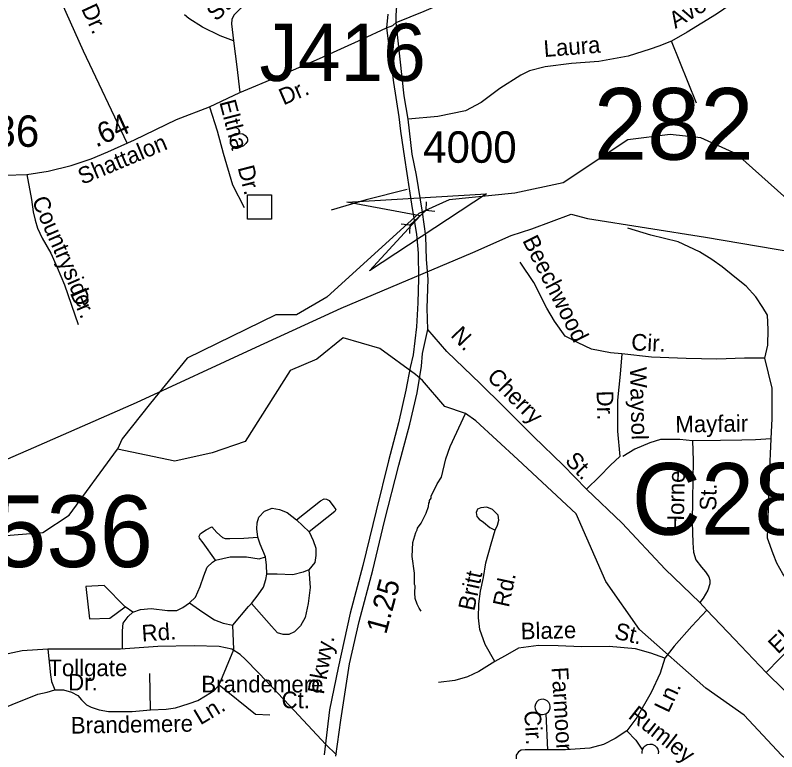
# Model space of a CAD drawing. Extents: x 1547597 to 1699558, y 810033 to 920809.
# Drawn here: x 1620780 to 1625137, y 879496 to 883710 of the extents above; entities that cross this region are included whole.
import ezdxf

# ---------------------------------------------------------------- set-up
doc = ezdxf.new("R2010")
doc.units = 0
for name, color, linetype in [('Exist Hydrographic Creek Single Shore', 7, 'Continuous'), ('Exist Hydrographic Misc Water Feature', 7, 'Continuous'), ('Exist Road Non-System Structure Non-Sys Other CELL', 7, 'Continuous'), ('Exist Road Non-System Structure Non-Sys Other Number Label', 7, 'Continuous'), ('Exist Road Non-System Type 51', 7, 'Continuous'), ('Exist Road Non-System Type 51 Label', 7, 'Continuous'), ('Exist Road Secondary Mileage Hundredths English Label', 7, 'Continuous'), ('Exist Road Secondary Structure Culvert Attributed CELL', 7, 'Continuous'), ('Exist Road Secondary Structure Culvert CELL', 7, 'Continuous'), ('Exist Road Secondary Structure Culvert Number Label', 7, 'Continuous'), ('Exist Road Secondary Structure Standard Bridge Number Label', 7, 'Continuous'), ('Exist Road Secondary Type 51 Attributed', 7, 'Continuous'), ('Exist Road Secondary Type 51 Divided Attributed', 7, 'Continuous'), ('Exist Road Secondary Type 51 Label', 7, 'Continuous'), ('Exist Road Secondary Type 51 Number Label', 7, 'Continuous'), ('Exist Utilities Electrical Transmission Line', 7, 'Continuous')]:
    doc.layers.add(name, color=color, linetype=linetype)

msp = doc.modelspace()

# ---------------------------------------------------------------- linework, layer by layer
at = {"layer": 'Exist Hydrographic Creek Single Shore'}
for points in [[(1625230.8, 882626.6), (1624908.8, 882915.5), (1624701.8, 883008.3), (1624526.8, 883028.3), (1624284.8, 882997.1), (1623914.8, 882751.9), (1623638.8, 882691.8), (1623262.8, 882653.5), (1623088.8, 882575), (1622562, 882096.8), (1622389.5, 881995.2), (1622271.2, 881995.2), (1621764.1, 881748.2), (1621554.5, 881491), (1621391.2, 881285.5), (1621365.1, 881227.1)], [(1623989.8, 880856.4), (1623655.1, 881167.8), (1623415.8, 881389.9), (1623354.9, 881430.5), (1623236.6, 881471.1), (1623109.7, 881619.6), (1623069.1, 881653.5), (1622866.3, 881802.4), (1622656.6, 881863.3), (1622504.5, 881741.4), (1622352.4, 881677.1), (1622095.4, 881271.1), (1621906.1, 881206.8), (1621693.1, 881159.4), (1621365.1, 881227.1)], [(1619155, 881155.1), (1619456.6, 881190.4), (1619754.4, 881049.2), (1620107, 880841.4), (1620678.8, 880729.8), (1620936.8, 880750.7), (1621088.8, 880849.4), (1621365.1, 881227.1)], [(1626113.9, 877596), (1626107.8, 877763.5), (1625969.8, 878042), (1625923.8, 878292.4), (1625929.8, 878748.7), (1625789.8, 878918.9), (1625163.9, 879476.6), (1624950, 879704.2), (1624730.2, 879859.9), (1624351.5, 880194.9), (1624158.8, 880469), (1623989.8, 880856.4)]]:
    msp.add_lwpolyline(points, dxfattribs=at)
at = {"layer": 'Exist Hydrographic Misc Water Feature'}
for points in [[(1622017.5, 883017.7), (1622026.1, 883027.5), (1622041.1, 883032.5), (1622062.8, 883034.2), (1622081.7, 883030.9), (1622095.3, 883022), (1622106.6, 883009.4), (1622109.4, 882999.9), (1622108.4, 882988.9), (1622099.9, 882976.3), (1622084.7, 882963.6), (1622064.7, 882952.8), (1622048.7, 882947), (1622038.2, 882948.3), (1622025.5, 882954.8), (1622016.6, 882963.6), (1622011.6, 882976.9), (1622011, 882996.5), (1622013.8, 883007.5), (1622017.5, 883017.7)], [(1623102.4, 880300.7), (1623090.7, 880316.9), (1623079.1, 880341.1), (1623067.6, 880373.3), (1623066.1, 880405.3), (1623068.7, 880445.3), (1623064.9, 880453.3), (1623063.9, 880517.3), (1623051.4, 880613.5), (1623054.7, 880693.5), (1623071.6, 880751.2), (1623079.8, 880765), (1623082, 880775), (1623102.5, 880804.6), (1623131.4, 880860.2), (1623144, 880900), (1623146.3, 880917.9), (1623150.4, 880923.8), (1623150.6, 880933.8), (1623158.8, 880947.6), (1623158.9, 880957.7), (1623194, 881029), (1623218.6, 881066.7), (1623242.3, 881172.3), (1623267.4, 881241.8), (1623354.9, 881430.5)]]:
    msp.add_lwpolyline(points, dxfattribs=at)
at = {"layer": 'Exist Road Non-System Structure Non-Sys Other CELL'}
msp.add_lwpolyline([(1622107.7, 882681.8), (1622246.7, 882681.8), (1622246.7, 882542.7), (1622107.7, 882542.7)], close=True, dxfattribs=at)
at = {"layer": 'Exist Road Non-System Type 51'}
for p, q in [((1624676.5, 883207), (1624533.9, 883561.4)), ((1624736.4, 880305.1), (1624696.1, 880349.2)), ((1623815.4, 879713), (1623824.1, 879507.4)), ((1622616.9, 879478.6), (1622555.5, 879539.5))]:
    msp.add_line(p, q, dxfattribs=at)
for points in [[(1621420.9, 882978.7), (1621169.3, 883504.3), (1620946.9, 884003.8), (1620900.8, 884117.2), (1620875.6, 884205.3), (1620867.2, 884280.9), (1620867.2, 884364.8), (1620884, 884469.8), (1620934.3, 884570.5), (1620993.1, 884650.3), (1621064.4, 884713.2), (1621160.9, 884755.2), (1621286.7, 884801.4), (1621853.1, 884960.9)], [(1625210.6, 884123), (1625191.9, 884063.4), (1625163.4, 884005.7), (1625116.6, 883940.2), (1624792.3, 883716.1), (1624623.3, 883614), (1624533.9, 883561.4)], [(1622366.4, 884037.9), (1622285.5, 883954.9), (1622142, 883818.5), (1622059.2, 883739.4), (1622030.8, 883709.7), (1622019.1, 883686), (1622016.3, 883660), (1622029.2, 883563.9)], [(1622029.2, 883563.9), (1621951.5, 883592.7), (1621850.3, 883641.8), (1621772.8, 883690.8), (1621747.3, 883712.5)], [(1622029.2, 883563.9), (1622048, 883414.1), (1622065.5, 883267.8)], [(1624533.9, 883561.4), (1624462.7, 883533), (1624412.4, 883516.5), (1624285.9, 883475.8), (1624117.8, 883445.8), (1623961.7, 883433.6), (1623811.6, 883415.2), (1623721.5, 883392.2), (1623672.5, 883366.4), (1623552.3, 883290.2), (1623445.5, 883211.5), (1623355, 883162.5), (1623196.9, 883130.3), (1623027.4, 883114.9)], [(1621891.7, 883186.1), (1621934.1, 883049.2), (1621969.5, 882920.3), (1622023.5, 882739.7), (1622089.7, 882609.1)], [(1620846.8, 882799.1), (1620873.6, 882655.9), (1620882.5, 882584.3), (1620893.7, 882537.3), (1620907.1, 882492.6), (1620934, 882434.4), (1620983.1, 882349.4), (1621018.9, 882266.6), (1621061.4, 882168.2), (1621139.7, 881940)], [(1623021.4, 882712.2), (1622787.7, 882653.1), (1622587.3, 882595.6)], [(1625069, 881748.8), (1625084.6, 881821.6), (1625087.2, 881912.6), (1625083.1, 881993.2), (1625057.6, 882037.5), (1625017.2, 882099.3), (1624962.4, 882159.8), (1624897.6, 882211.2), (1624824.9, 882271), (1624765.1, 882312.6), (1624694.9, 882356.9), (1624573.2, 882414.4), (1624415.7, 882452.2), (1624284.2, 882492.1)], [(1624250.3, 881772.5), (1624185.3, 881777.7), (1624077, 881800.1), (1623999.4, 881835.1), (1623926.4, 881874.4), (1623865.5, 881959), (1623820.2, 882033.6), (1623745.9, 882180.4), (1623669.2, 882297.2)], [(1624048.5, 880998.8), (1623914.2, 881135.1), (1623744.2, 881298.7), (1623572.2, 881472.5), (1623440.9, 881600.5), (1623249.1, 881786.7), (1623139.5, 881912.6)], [(1624250.3, 881772.5), (1624240.4, 881656), (1624224.8, 881507.8), (1624224.8, 881330.9), (1624238.3, 881184.8)], [(1625069, 881748.8), (1624952, 881748.8), (1624793, 881742.8), (1624618.9, 881745), (1624419.2, 881754.2), (1624250.3, 881772.5)], [(1625105.1, 881287.1), (1625110.5, 881403), (1625110.4, 881576.9), (1625069, 881748.8)], [(1625105.1, 881287.1), (1625015.2, 881280.1), (1624937.1, 881279.1), (1624815.2, 881276.4), (1624655.2, 881274.2)], [(1625402.7, 880269.4), (1625357.9, 880308.7), (1625243.3, 880415.8), (1625170.5, 880514.7), (1625137.3, 880575), (1625115.8, 880627.3), (1625084.4, 880717.6), (1625088.2, 880832.3), (1625094.9, 881072.3), (1625105.1, 881287.1)], [(1624655.2, 881274.2), (1624581.4, 881283.1), (1624471.5, 881282.3), (1624411.3, 881263.2), (1624324.9, 881228.1), (1624256.6, 881184.8)], [(1624655.2, 881274.2), (1624658.2, 881162.3), (1624653.7, 880940.4), (1624652.2, 880810.4), (1624656.8, 880690.4), (1624660.3, 880638.3), (1624673.8, 880594.2), (1624705.2, 880552), (1624728.9, 880525.7), (1624748.7, 880497.5), (1624753.1, 880478.2), (1624754.1, 880457.3), (1624742.2, 880421.1), (1624715.2, 880373.9), (1624696.1, 880349.2)], [(1624238.3, 881184.8), (1624185.7, 881135.7), (1624123.3, 881069.8), (1624048.5, 880998.8)], [(1624696.1, 880349.2), (1624498.5, 880541.2), (1624251.5, 880804), (1624048.5, 880998.8)], [(1622388.7, 880823.3), (1622525.8, 880931.3), (1622546.2, 880943), (1622560.8, 880940.1), (1622575.4, 880934.2), (1622601.6, 880896.3), (1622613.3, 880881.7), (1622607.5, 880870), (1622461.6, 880753.3)], [(1623524.8, 880763.5), (1623539, 880793.2), (1623547.4, 880821), (1623541.8, 880849.2), (1623510, 880881.6), (1623478.3, 880895.9), (1623444.2, 880892.4), (1623424.2, 880884.6), (1623416, 880864.5), (1623419.8, 880842.6), (1623433.4, 880826.4), (1623459.3, 880810.2), (1623494.9, 880779.7), (1623524.8, 880763.5)], [(1622024.2, 880219.3), (1622114.6, 880327.3), (1622132.1, 880344.8), (1622170, 880394.4), (1622199.2, 880438.2), (1622213.8, 880481.9), (1622219.6, 880511.1), (1622216.7, 880563.6), (1622210.8, 880610.3), (1622181.7, 880683.3), (1622167.1, 880724.1), (1622161.3, 880770.8), (1622164.2, 880805.8), (1622172.9, 880837.9), (1622205, 880872.9), (1622248.7, 880890.5), (1622292.5, 880881.7), (1622336.2, 880864.2), (1622388.7, 880823.3), (1622461.6, 880753.3), (1622485, 880703.7), (1622499.5, 880659.9), (1622499.5, 880619.1), (1622493.7, 880578.2), (1622458.7, 880537.4), (1622426.6, 880522.8), (1622368.3, 880508.2), (1622277.9, 880511.1), (1622219.6, 880511.1)], [(1621925, 880592.8), (1621855.1, 880692), (1621834.6, 880718.3), (1621831.7, 880730), (1621840.5, 880744.6), (1621872.6, 880765), (1621904.6, 880782.5), (1621933.8, 880750.4), (1621965.9, 880721.2), (1621980.5, 880715.4), (1622006.7, 880715.4), (1622088.4, 880718.3), (1622167.1, 880724.1)], [(1623522.9, 880011.7), (1623469.2, 880109.6), (1623438.5, 880196), (1623430.8, 880261.3), (1623432.7, 880341.9), (1623441.9, 880414.4), (1623458.7, 880492.3), (1623472.7, 880577.3), (1623501.9, 880685), (1623524.8, 880763.5)], [(1621394.3, 880083.4), (1621394.3, 880187.2), (1621397.2, 880231), (1621426.4, 880268.9), (1621452.6, 880295.2), (1621496.4, 880309.8), (1621557.6, 880315.6), (1621650.9, 880303.9), (1621703.4, 880303.9), (1621738.4, 880321.4), (1621776.3, 880347.7), (1621811.3, 880379.8), (1621837.6, 880441.1), (1621858, 880502.4), (1621878.4, 880552), (1621907.5, 880581.1), (1621925, 880592.8), (1622009.6, 880610.3), (1622102.9, 880610.3), (1622175.8, 880598.7), (1622210.8, 880610.3)], [(1622458.7, 880537.4), (1622467.5, 880435.2), (1622455.8, 880344.8), (1622438.3, 880263.1), (1622412.1, 880216.4), (1622377.1, 880181.4), (1622345, 880166.8), (1622312.9, 880166.8), (1622280.8, 880175.5), (1622245.8, 880213.5), (1622132.1, 880344.8)], [(1621452.6, 880295.2), (1621408.9, 880324.4), (1621289.3, 880446.9), (1621184.3, 880441.1), (1621204.7, 880257.2), (1621321.4, 880260.2), (1621408.9, 880324.4)], [(1621776.3, 880347.7), (1621852.1, 880295.2), (1621919.2, 880251.4), (1621968.8, 880231), (1622024.2, 880219.3)], [(1624736.4, 880305.1), (1624649.9, 880214.5), (1624548.7, 880099.7), (1624495.8, 880031.4)], [(1625075.3, 879948.8), (1624895.6, 880140), (1624736.4, 880305.1)], [(1625402.7, 880269.4), (1625359.2, 880223.3), (1625256.5, 880130.8), (1625153.6, 880030), (1625075.3, 879948.8)], [(1622030.4, 880080.9), (1622024.2, 880219.3)], [(1620966.5, 880083.4), (1620819.9, 880072.6), (1620683.9, 880044), (1620469.3, 879976), (1620340.5, 879940.2), (1620122.3, 879872.2), (1619630.9, 879808.7), (1619313.6, 879791)], [(1622169.8, 879949.3), (1622097, 880023.8), (1622067.3, 880052.2), (1622018.3, 880083.4), (1621946.7, 880097.7), (1621803.6, 880101.3), (1621596.1, 880097.7), (1621381.5, 880083.4), (1620966.5, 880083.4)], [(1620966.5, 880083.4), (1620980.8, 879936.6), (1620988, 879897.2), (1621005.9, 879850.7)], [(1621946.7, 879879.3), (1622030.4, 880080.9)], [(1624495.8, 880031.4), (1624415.5, 880059.7), (1624329.2, 880084.7), (1624177, 880098.1), (1624019.1, 880096.7), (1623885.8, 880102.5), (1623772.7, 880103.9), (1623658.3, 880089.4), (1623595.8, 880052), (1623522.9, 880011.7)], [(1624495.8, 880031.4), (1624469.3, 879944.6), (1624417.2, 879834.6), (1624336.2, 879692.7), (1624278.4, 879614.6)], [(1623522.9, 880011.7), (1623432.7, 879954.1), (1623367.5, 879925.3), (1623294.3, 879903.3), (1623202.2, 879892.3)], [(1620469.3, 879976), (1620490.8, 879893.6), (1620508.6, 879847.1), (1620519.4, 879822.1), (1620537.3, 879789.8), (1620562.3, 879764.8), (1620576.6, 879750.5), (1620598.1, 879739.7), (1620630.3, 879732.6), (1620662.5, 879736.2), (1620716.1, 879746.9), (1620784.1, 879775.5), (1620866.4, 879807.7), (1620909.3, 879825.6), (1620963, 879836.4), (1621005.9, 879850.7)], [(1621553.2, 879736.2), (1621549.6, 879943.8)], [(1622555.5, 879539.5), (1622531.7, 879563.1), (1622348, 879761.2), (1622176, 879943), (1622169.8, 879949.3)], [(1625829.1, 879153.5), (1625711.9, 879300.5), (1625573.8, 879448.3), (1625454.8, 879575), (1625284.4, 879745.3), (1625075.3, 879948.8)], [(1621005.9, 879850.7), (1621056, 879850.7), (1621102.5, 879836.4), (1621138.2, 879818.5), (1621159.7, 879793.4), (1621188.3, 879764.8), (1621213.4, 879750.5), (1621259.9, 879736.2), (1621313.5, 879725.4), (1621449.5, 879725.4), (1621553.2, 879736.2)], [(1621553.2, 879736.2), (1621642.7, 879739.7), (1621696.3, 879746.9), (1621732.1, 879757.6), (1621775, 879771.9), (1621825.1, 879789.8), (1621868, 879814.9), (1621918.1, 879847.1), (1621946.7, 879879.3)], [(1621946.7, 879879.3), (1622154.2, 879711.1), (1622236.5, 879707.5)], [(1623796.9, 879709), (1623806.3, 879710), (1623815.4, 879713), (1623823.7, 879718.6), (1623830.3, 879724.9), (1623836.5, 879734.4), (1623839.3, 879745.1), (1623839.9, 879754.3), (1623837.7, 879766.8), (1623832.5, 879777.5), (1623822.9, 879787.5), (1623811.6, 879793.5), (1623800.5, 879796), (1623786.9, 879795.4), (1623773.7, 879790.3), (1623763.2, 879781.3), (1623755.3, 879768.1), (1623752.4, 879754.1), (1623754.5, 879739.5), (1623761.4, 879725.7), (1623772.2, 879715.7), (1623786.3, 879709.8), (1623796.9, 879709)], [(1624278.4, 879614.6), (1624211.8, 879571.1), (1624145.3, 879536.4), (1624067.1, 879516.1), (1623928.2, 879507.4), (1623824.1, 879507.4)], [(1624278.4, 879614.6), (1624330.4, 879562.5), (1624368.1, 879504)], [(1623824.1, 879507.4), (1623743.9, 879506.2), (1623696.8, 879506.2), (1623674.1, 879504.5), (1623658.5, 879495.7), (1623646.3, 879476.5), (1623642.8, 879391.1)], [(1624367.1, 879486.6), (1624366.8, 879497.4), (1624368.1, 879504)], [(1624368.1, 879504), (1624370.7, 879512), (1624376.3, 879521.7), (1624384.4, 879529.9), (1624395, 879536.5), (1624410, 879539.8), (1624424.4, 879538.7), (1624439.1, 879532), (1624449.1, 879522.6), (1624456.3, 879510.6), (1624459.4, 879496.4), (1624458.7, 879484.6)]]:
    msp.add_lwpolyline(points, dxfattribs=at)
at = {"layer": 'Exist Road Secondary Structure Culvert Attributed CELL'}
msp.add_lwpolyline([(1622676.5, 882640.5), (1623475.1, 882687.5), (1622807, 882247.5), (1623095.5, 882561.5)], close=True, dxfattribs=at)
at = {"layer": 'Exist Road Secondary Structure Culvert CELL'}
for p, q in [((1623130.3, 882642.7), (1623128.8, 882592)), ((1623038.6, 882511.5), (1623128.8, 882592)), ((1623179.4, 882587.7), (1623128.8, 882592)), ((1622988, 882515.8), (1623038.6, 882511.5)), ((1623037, 882460.8), (1623038.6, 882511.5))]:
    msp.add_line(p, q, dxfattribs=at)
at = {"layer": 'Exist Road Secondary Type 51 Attributed'}
for points in [[(1622958.2, 883668), (1623118.7, 883733.5), (1623297.4, 883811.5), (1623379, 883826.1), (1623482.9, 883835.3), (1623684.6, 883859.7), (1623901.6, 883890.3), (1624060.5, 883902.6), (1624155.2, 883920.9), (1624243.8, 883945.4), (1624308.7, 883977.8), (1624457, 884057.2), (1624600.7, 884164.6), (1624867.3, 884330.9), (1625051.6, 884453.4), (1625198.9, 884535.8), (1625287.5, 884566.4), (1625347.1, 884581.4), (1625411.2, 884593.6), (1625493.7, 884602.8), (1625563.2, 884611.8), (1625664.9, 884617.2)], [(1622904.7, 883638.2), (1622940.4, 883652.3)], [(1619788.1, 882980), (1619958.4, 882937.4), (1620087.5, 882897.7), (1620259.1, 882850.9), (1620379.7, 882828.2), (1620495.7, 882804.9), (1620587.4, 882798.2), (1620721.6, 882795.9), (1620846.8, 882799.1), (1620967.5, 882818.3), (1621099.4, 882849.6), (1621213.4, 882887.7), (1621309.6, 882927.9), (1621461.6, 882997.3), (1621702.5, 883113.6), (1621891.7, 883186.1), (1622065.5, 883267.8), (1622283.5, 883360), (1622520.6, 883463.3), (1622765, 883573.5), (1622904.7, 883638.2)]]:
    msp.add_lwpolyline(points, dxfattribs=at)
at = {"layer": 'Exist Road Secondary Type 51 Divided Attributed'}
for points in [[(1622940.4, 883652.3), (1622958.2, 883668), (1622959.7, 883708.5), (1622965.3, 883790.1)], [(1622911.7, 883715.5), (1622904.7, 883638.2)], [(1622614.3, 879470.7), (1622642, 879676.1), (1622691.9, 879998), (1622747, 880241.5), (1622826.5, 880535.2), (1622892.6, 880815), (1622973.6, 881135.2), (1623036.6, 881369.6), (1623079.8, 881549.5), (1623103.3, 881702.2), (1623110.4, 881774.9), (1623139.5, 881912.6), (1623136.3, 882034.5), (1623141.9, 882199.2), (1623131.9, 882312.5), (1623128.6, 882445.7), (1623110.2, 882584.2), (1623075, 882795.3), (1623051.4, 882915.7), (1623027.4, 883114.9), (1623004, 883249.5), (1622958.2, 883668)], [(1622904.7, 883638.2), (1622944.5, 883324.6), (1622973.5, 883128.9), (1622984.1, 883046.7), (1623006.1, 882892.7), (1623032.7, 882717.5), (1623050.5, 882604), (1623074.9, 882456.5), (1623085.3, 882349.1), (1623087.3, 882203.2), (1623082.7, 882064), (1623075.4, 881926.8), (1623056.1, 881767.8), (1623040, 881694.5), (1623013.8, 881564.5), (1622972.1, 881377.1), (1622915.5, 881160.6), (1622845.6, 880874.1), (1622768.3, 880561.9), (1622695.8, 880287.8), (1622627.2, 879976.6), (1622577.7, 879735.9), (1622547, 879478.6)]]:
    msp.add_lwpolyline(points, dxfattribs=at)
at = {"layer": 'Exist Utilities Electrical Transmission Line'}
msp.add_lwpolyline([(1620293.9, 880979), (1620886.5, 881236.1), (1621473.1, 881493.3), (1622158.1, 881811.4), (1622644.3, 882033.9), (1623397.4, 882353.2), (1623616.3, 882448.8), (1623734.7, 882487.4), (1623959.6, 882572.7), (1624053.1, 882547.8), (1624729.5, 882440), (1625435.7, 882320), (1625938.5, 882234.3), (1626363.6, 882169.7), (1626712.3, 882075.7), (1626985.4, 882016.5), (1627286.4, 881947.2), (1627436, 881911.5), (1627493.3, 881858.9), (1627863.6, 881368.7), (1628312.7, 880781.9), (1628801.3, 880134.6)], dxfattribs=at)

# ---------------------------------------------------------------- texts
at = {"layer": 'Exist Road Non-System Structure Non-Sys Other Number Label'}
msp.add_text('J416', height=328.08, dxfattribs=at).set_placement((1622177.2, 883334))
at = {"layer": 'Exist Road Non-System Type 51 Label'}
for s, rotation, p in [('Sturmer', 43.5499, (1621929.6, 883671.4)), ('Dr.', 294.7328, (1621155.5, 883747.8)), ('Ave.', 31.125, (1624556.6, 883631.2)), ('Laura', 4.4816, (1623806.5, 883470.8)), ('Eltha', 284.6129, (1621946.7, 883213.6)), ('Dr.', 284.4327, (1622051.4, 882838.3)), ('Countryside', 293.5159, (1620872.6, 882650.7)), ('Beechwood', 296.8338, (1623679.2, 882421.3)), ('Dr.', 293.5159, (1621091, 882121.5)), ('N.', 313.7502, (1623266.3, 881874.8)), ('Cir.', 357.2843, (1624302.3, 881793.3)), ('Cherry', 314.6983, (1623473.2, 881634.5)), ('Waysol', 271.3693, (1624296.3, 881695.7)), ('Dr.', 271.3693, (1624106.1, 881561.1)), ('Mayfair', 0.7722, (1624556.9, 881322.1)), ('St.', 313.7565, (1623919.9, 881156.9)), ('Horne', 88.8359, (1624603.9, 880758.3)), ('St.', 88.8359, (1624790.1, 880874.8)), ('Britt', 77.8365, (1623405.6, 880297.5)), ('Rd.', 77.8365, (1623603.3, 880317.9)), ('Blaze', 1.3863, (1623672.6, 880138.5)), ('Elm', 44.4001, (1625143.9, 880051.1)), ('Rd.', 3.9423, (1621505.9, 880125.8)), ('St.', 346.8364, (1624202.7, 880144.2)), ('Farmoor', 273.585, (1623847.8, 879977.9)), ('Ln.', 64.6535, (1624516.7, 879713.1)), ('Ln.', 31.008, (1621839, 879646.1)), ('Cir.', 273.585, (1623691.4, 879729.2)), ('Rumley', 321.912, (1624281.5, 879691.9)), ('Brandemere', 0.9828, (1621098.4, 879599.1))]:
    msp.add_text(s, height=95, rotation=rotation, dxfattribs=at).set_placement(p)
for s, p in [('Tollgate', (1620969, 879928.3)), ('Dr.', (1621082.2, 879846.3)), ('Brandemere', (1621844.4, 879835.3)), ('Ct.', (1622303.4, 879744.7))]:
    msp.add_text(s, height=95, dxfattribs=at).set_placement(p)
at = {"layer": 'Exist Road Secondary Mileage Hundredths English Label'}
for s, rotation, p in [('.64', 24.5204, (1621242.4, 882951.4)), ('1.25', 74.8646, (1622901.2, 880163.3))]:
    msp.add_text(s, height=120, rotation=rotation, dxfattribs=at).set_placement(p)
at = {"layer": 'Exist Road Secondary Structure Culvert Number Label'}
for s, p in [('C281', (1624306.6, 880737.5)), ('C536', (1620256.6, 880552.4))]:
    msp.add_text(s, height=410.1, dxfattribs=at).set_placement(p)
at = {"layer": 'Exist Road Secondary Structure Standard Bridge Number Label'}
msp.add_text('282', height=410.1, dxfattribs=at).set_placement((1624089.4, 882883.4))
at = {"layer": 'Exist Road Secondary Type 51 Label'}
for s, rotation, p in [('Dr.', 23.537, (1622314.5, 883193.7)), ('Shattalon', 22.7094, (1621162.8, 882738.8)), ('Pkwy.', 79.2989, (1622544.5, 879820.1))]:
    msp.add_text(s, height=95, rotation=rotation, dxfattribs=at).set_placement(p)
at = {"layer": 'Exist Road Secondary Type 51 Number Label'}
for s, p in [('1686', (1620381.5, 882957)), ('4000', (1623113.2, 882865.9))]:
    msp.add_text(s, height=180, dxfattribs=at).set_placement(p)

doc.saveas('drawing.dxf')
